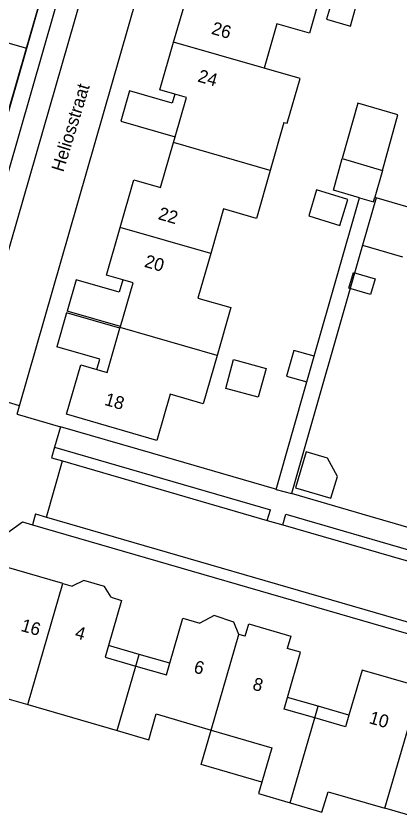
# Model space of a CAD drawing. Extents: x 194485 to 197793, y 468269 to 470822.
# Drawn here: x 195966.9 to 196002.8, y 469484.3 to 469559.3 of the extents above; entities that cross this region are included whole.
import ezdxf

# ---------------------------------------------------------------- set-up
doc = ezdxf.new("R2010")
doc.units = 0
for name, color, linetype in [('BGT grensvlak gebouwinstallatie plus 1', 7, 'Continuous'), ('BGT grensvlak overig bouwwerk uitbreiding populatie', 7, 'Continuous'), ('BGT grensvlak pand op maaiveld', 7, 'Continuous'), ('BGT grensvlak pand op maaiveld LR', 7, 'Continuous'), ('BGT grensvlak wegdeel', 7, 'Continuous'), ('BGT tekst huisnummerreeks', 7, 'Continuous'), ('BGT tekst openbare ruimte label weg', 7, 'Continuous'), ('GEM grensvlak WOZ_BRK percelen', 7, 'Continuous')]:
    doc.layers.add(name, color=color, linetype=linetype)

msp = doc.modelspace()

# ---------------------------------------------------------------- linework, layer by layer
at = {"layer": 'BGT grensvlak gebouwinstallatie plus 1'}
for p, q in [((195998.866, 469551.159), (195997.394, 469545.974)), ((196002.606, 469550.067), (195998.866, 469551.159)), ((196001.171, 469544.871), (196002.606, 469550.067)), ((196000.578, 469542.326), (195999.306, 469537.878)), ((196004.331, 469541.238), (196000.578, 469542.326)), ((195999.306, 469537.878), (196003.032, 469536.79)), ((195972.51, 469534.647), (195971.668, 469531.725)), ((195976.544, 469533.484), (195972.51, 469534.647)), ((195976.881, 469534.654), (195976.544, 469533.484)), ((195971.626, 469531.58), (195970.71, 469528.401)), ((195976.621, 469530.141), (195971.626, 469531.58)), ((195976.663, 469530.285), (195971.668, 469531.725)), ((195974.744, 469527.239), (195970.71, 469528.401)), ((195974.467, 469526.278), (195974.744, 469527.239)), ((195978.413, 469499.649), (195975.542, 469500.48)), ((195978.096, 469498.554), (195978.413, 469499.649)), ((195981.284, 469498.818), (195978.413, 469499.649)), ((195995.161, 469494.801), (195992.29, 469495.632)), ((195994.844, 469493.706), (195995.161, 469494.801)), ((195998.033, 469493.969), (195995.161, 469494.801))]:
    msp.add_line(p, q, dxfattribs=at)
for points in [[(195981.736, 469552.003), (195981.497, 469551.171), (195977.511, 469552.319), (195976.696, 469549.491), (195981.775, 469548.028)], [(195989.891, 469487.706), (195984.225, 469489.355), (195985.158, 469492.578)]]:
    msp.add_lwpolyline(points, dxfattribs=at)
at = {"layer": 'BGT grensvlak overig bouwwerk uitbreiding populatie'}
for p, q in [((195986.511, 469524.492), (195987.241, 469527.196)), ((195987.241, 469527.196), (195990.282, 469526.375)), ((195990.282, 469526.375), (195989.552, 469523.671)), ((195989.552, 469523.671), (195986.511, 469524.492)), ((195996.955, 469516.26), (195996.02, 469517.992))]:
    msp.add_line(p, q, dxfattribs=at)
for points in [[(195998.448, 469535.332), (196000.48, 469534.742), (196000.058, 469533.289), (195998.026, 469533.879), (195998.448, 469535.332)], [(195996.02, 469517.992), (195994.041, 469518.583), (195993.037, 469515.222), (195996.35, 469514.232), (195996.955, 469516.26)]]:
    msp.add_lwpolyline(points, dxfattribs=at)
at = {"layer": 'BGT grensvlak pand op maaiveld'}
for p, q in [((195991.95, 469549.363), (195990.662, 469544.879)), ((195981.619, 469547.486), (195981.775, 469548.028)), ((195996.58, 469543.041), (195997.394, 469545.974)), ((195997.394, 469545.974), (196001.171, 469544.871)), ((196001.171, 469544.871), (196000.459, 469542.361)), ((195999.016, 469542.319), (195996.58, 469543.041)), ((195976.621, 469530.141), (195976.635, 469530.189)), ((195976.635, 469530.189), (195976.663, 469530.285)), ((195994.096, 469525.11), (195994.787, 469527.527)), ((195971.274, 469506.286), (195972.139, 469506.036)), ((195988.322, 469501.351), (195987.746, 469501.518)), ((195962.506, 469496.54), (195967.992, 469494.952)), ((195967.992, 469494.952), (195976.353, 469492.532))]:
    msp.add_line(p, q, dxfattribs=at)
for points in [[(195995.633, 469562.19), (195994.342, 469557.696), (195991.288, 469558.576), (195990.092, 469554.423)], [(195981.636, 469556.86), (195982.92, 469561.317), (195985.399, 469560.603), (195985.735, 469561.769)], [(195995.934, 469559.001), (195998.174, 469558.358), (195998.814, 469560.588), (195996.575, 469561.231), (195995.934, 469559.001)], [(195981.736, 469552.003), (195980.351, 469552.402), (195981.636, 469556.86)], [(195991.95, 469549.363), (195992.251, 469549.276), (195993.454, 469553.455), (195990.092, 469554.423)], [(195981.775, 469548.028), (195982.83, 469551.688), (195981.736, 469552.003)], [(195976.646, 469539.544), (195977.929, 469543.997), (195980.408, 469543.283), (195981.619, 469547.486)], [(195990.662, 469544.879), (195989.372, 469540.385), (195986.301, 469541.27), (195985.102, 469537.108)], [(195995.009, 469543.075), (195994.269, 469540.638), (195997.192, 469539.734), (195997.932, 469542.171), (195995.009, 469543.075)], [(195999.016, 469542.319), (196000.337, 469541.928), (196000.459, 469542.361)], [(195976.881, 469534.654), (195975.363, 469535.091), (195976.646, 469539.544)], [(195985.102, 469537.108), (195983.903, 469532.949), (195986.982, 469532.062), (195985.695, 469527.578)], [(195976.663, 469530.285), (195977.842, 469534.377), (195976.881, 469534.654)], [(195974.467, 469526.278), (195975.428, 469526.001), (195976.621, 469530.141)], [(195985.695, 469527.578), (195984.402, 469523.075), (195981.314, 469523.965), (195980.071, 469519.65), (195971.62, 469522.104), (195972.949, 469526.715), (195974.467, 469526.278)], [(195994.787, 469527.527), (195992.874, 469528.054), (195992.183, 469525.637), (195994.096, 469525.11)], [(195971.274, 469506.286), (195965.785, 469507.875), (195963.135, 469498.714)], [(195975.787, 469504.979), (195975.184, 469505.992), (195973.244, 469506.561), (195972.139, 469506.036)], [(195975.787, 469504.979), (195976.762, 469504.697), (195975.542, 469500.48)], [(195981.284, 469498.818), (195982.504, 469503.035), (195984.098, 469502.574)], [(195987.746, 469501.518), (195987.277, 469502.667), (195985.431, 469503.267), (195984.098, 469502.574)], [(195988.322, 469501.351), (195988.656, 469502.504), (195992.594, 469501.364), (195992.261, 469500.211)], [(195975.542, 469500.48), (195975.225, 469499.385), (195978.096, 469498.554)], [(195992.29, 469495.632), (195993.511, 469499.849), (195992.261, 469500.211)], [(195978.096, 469498.554), (195980.967, 469497.723), (195981.284, 469498.818)], [(196004.682, 469496.615), (195999.254, 469498.186), (195998.033, 469493.969)], [(196004.682, 469496.615), (196010.242, 469495.005), (196006.958, 469483.664), (196001.397, 469485.267)], [(195994.844, 469493.706), (195991.973, 469494.537), (195992.29, 469495.632)], [(195976.353, 469492.532), (195979.332, 469491.67), (195980.012, 469494.076), (195985.158, 469492.578)], [(195998.033, 469493.969), (195997.716, 469492.874), (195994.844, 469493.706)], [(195985.158, 469492.578), (195990.829, 469490.927), (195989.891, 469487.706)], [(195989.891, 469487.706), (195989.581, 469486.643), (195992.545, 469485.765)], [(195992.545, 469485.765), (195995.487, 469484.893), (195996.075, 469486.802), (196001.397, 469485.267)]]:
    msp.add_lwpolyline(points, dxfattribs=at)
at = {"layer": 'BGT grensvlak pand op maaiveld LR'}
for p, q in [((195990.092, 469554.423), (195981.636, 469556.86)), ((195990.662, 469544.879), (195981.619, 469547.486)), ((195985.102, 469537.108), (195976.646, 469539.544)), ((195985.695, 469527.578), (195976.635, 469530.189)), ((195967.992, 469494.952), (195971.274, 469506.286)), ((195985.158, 469492.578), (195987.746, 469501.518)), ((195976.353, 469492.532), (195978.096, 469498.554)), ((196001.397, 469485.267), (196004.682, 469496.615)), ((195992.545, 469485.765), (195994.844, 469493.706))]:
    msp.add_line(p, q, dxfattribs=at)
at = {"layer": 'BGT grensvlak wegdeel'}
for p, q in [((195967.234, 469522.882), (195986.592, 469590.216)), ((195974.066, 469564.811), (195963.144, 469526.894)), ((195994.787, 469527.527), (195999.016, 469542.319)), ((196000.459, 469542.361), (196000.578, 469542.326)), ((195999.306, 469537.878), (195992.671, 469514.669)), ((195991.226, 469515.07), (195994.096, 469525.11)), ((195967.234, 469522.882), (195962.369, 469524.284)), ((195967.007, 469522.093), (195967.234, 469522.882)), ((195967.007, 469522.093), (195971.057, 469520.917)), ((195971.057, 469520.917), (195970.508, 469519.025)), ((195970.508, 469519.025), (195970.221, 469518.021)), ((195970.508, 469519.025), (195990.68, 469513.162)), ((195970.221, 469518.021), (195971.258, 469517.72)), ((195969.761, 469512.479), (195971.258, 469517.72)), ((195971.258, 469517.72), (195990.397, 469512.171)), ((195991.226, 469515.07), (195992.671, 469514.669)), ((196000, 469512.54), (195992.671, 469514.669)), ((195968.724, 469512.78), (195968.426, 469511.759)), ((195968.724, 469512.78), (195969.761, 469512.479)), ((195990.397, 469512.171), (195990.68, 469513.162)), ((195991.838, 469511.754), (195992.121, 469512.744)), ((195992.121, 469512.744), (196015.328, 469505.999)), ((195968.426, 469511.759), (196013.248, 469498.757)), ((195969.761, 469512.479), (196012.742, 469500.005)), ((195990.397, 469512.171), (195991.838, 469511.754)), ((195991.838, 469511.754), (196014.254, 469505.255))]:
    msp.add_line(p, q, dxfattribs=at)
for points in [[(195969.048, 469569.836), (195971.558, 469569.131), (195958.74, 469524.475)], [(195974.066, 469564.811), (195971.626, 469563.739), (195961.715, 469529.297), (195963.144, 469526.894)], [(195991.226, 469515.07), (195991.055, 469515.117), (195979.702, 469518.408), (195971.057, 469520.917)], [(196015.878, 469507.892), (196002.388, 469511.844), (196000, 469512.54)], [(195964.419, 469508.538), (195964.704, 469509.521), (195964.891, 469510.167), (195967.518, 469512.023), (195968.426, 469511.759)]]:
    msp.add_lwpolyline(points, dxfattribs=at)
at = {"layer": 'GEM grensvlak WOZ_BRK percelen'}
for p, q in [((195944.842, 469562.931), (195967.873, 469556.292)), ((195967.873, 469556.292), (195969.608, 469562.338)), ((195966.136, 469550.24), (195967.873, 469556.292))]:
    msp.add_line(p, q, dxfattribs=at)

# ---------------------------------------------------------------- texts
at = {"layer": 'BGT tekst huisnummerreeks'}
for s, p in [('26', (195985.097, 469557.652)), ('24', (195983.814, 469553.194)), ('22', (195980.112, 469540.333)), ('20', (195978.825, 469535.881)), ('18', (195975.102, 469522.974)), ('16', (195967.277, 469501.854)), ('4', (195972.331, 469501.19)), ('6', (195983.435, 469497.976)), ('8', (195988.937, 469496.383)), ('10', (195999.833, 469493.229))]:
    msp.add_text(s, height=1.2, rotation=343.9, dxfattribs=at).set_placement(p)
at = {"layer": 'BGT tekst openbare ruimte label weg'}
msp.add_text('Heliosstraat', height=1.2, rotation=73, dxfattribs=at).set_placement((195971.323, 469544.658))

doc.saveas('drawing.dxf')
